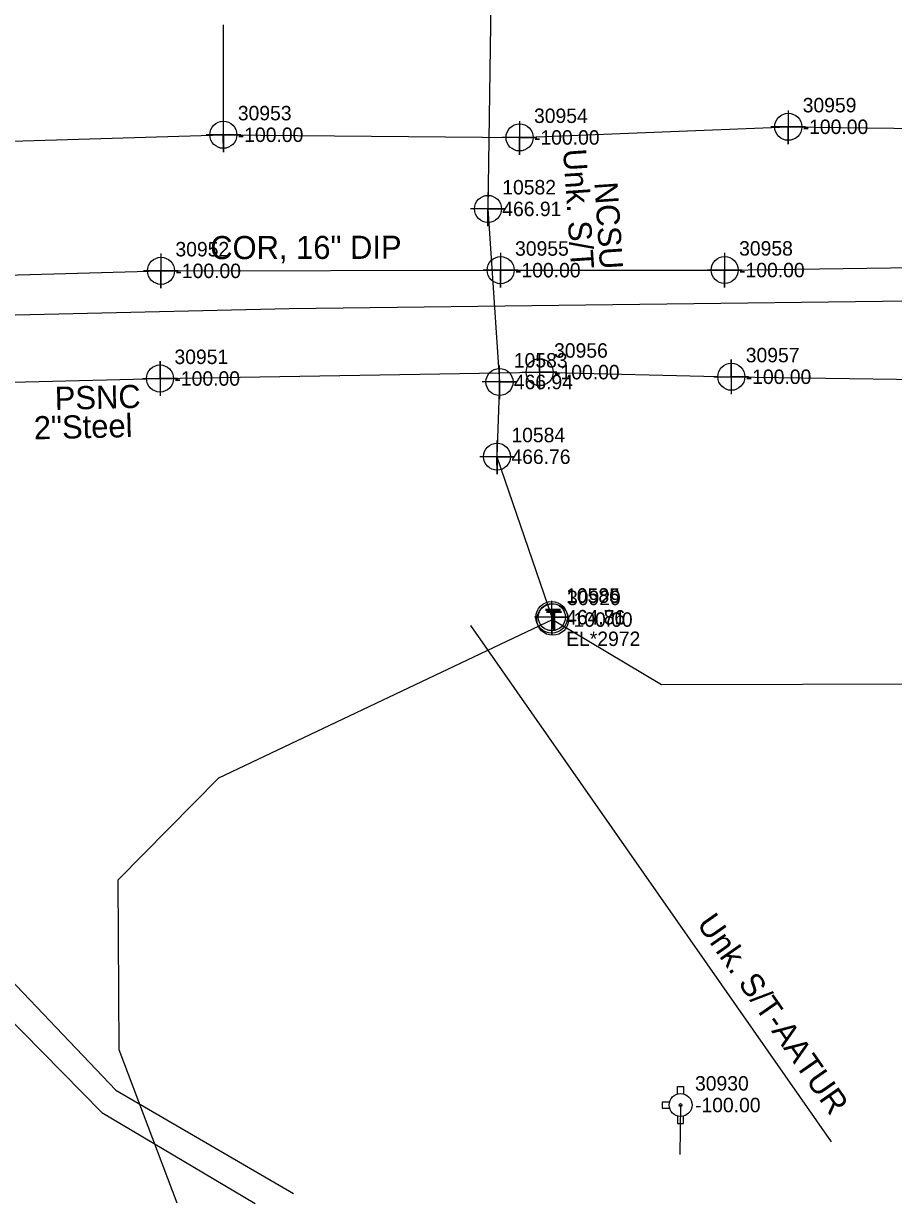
# Model space of a CAD drawing. Extents: x 2083698 to 2094313, y 743246 to 752873.
# Drawn here: x 2088873.2 to 2089023.7, y 744219.9 to 744424 of the extents above; entities that cross this region are included whole.
import ezdxf

# ---------------------------------------------------------------- set-up
doc = ezdxf.new("R2010")
doc.units = 0
for name, color, linetype in [('COGO Default Chain', 7, 'Continuous'), ('COGO Default Curve', 7, 'Continuous'), ('COGO Default Point Number', 7, 'Continuous'), ('Exist Property Line', 7, 'Continuous'), ('Exist Right of Way Easement Line Leader', 7, 'Continuous'), ('Exist Right of Way Easement Line Text', 7, 'Continuous'), ('Exist Right of Way Line', 7, 'Continuous'), ('Exist Right of Way Line Leader', 7, 'Continuous'), ('Exist Right of Way Line Text', 7, 'Continuous'), ('Exist Structure Minor Pipes RCP 12 Inch', 7, 'Continuous'), ('Exist Utilities Gas UG Line SUE LOS B', 7, 'Continuous'), ('Exist Utilities Gas UG Line SUE LOS B Text', 7, 'Continuous'), ('Exist Utilities Sanitary Sewer UG Line', 7, 'Continuous'), ('Exist Utilities Telephone UG Cable SUE LOS C', 7, 'Continuous'), ('Exist Utilities Telephone UG Conduit SUE LOS B', 7, 'Continuous'), ('Exist Utilities Telephone UG Conduit SUE LOS B Leader', 7, 'Continuous'), ('Exist Utilities Telephone UG Conduit SUE LOS C Text', 7, 'Continuous'), ('Exist Utilities Water UG Line SUE LOS B', 7, 'Continuous'), ('Exist Utilities Water UG Line SUE LOS B Text', 7, 'Continuous'), ('Exist Utilities Water UG Line SUE LOS C', 7, 'Continuous'), ('Exist Utilities Water UG Line SUE LOS C Text', 7, 'Continuous'), ('Old_Level_20', 7, 'Continuous'), ('Raster_Level_1', 7, 'Continuous'), ('Scratch_Level_2', 7, 'Continuous'), ('Scratch_Level_3', 7, 'Continuous')]:
    doc.layers.add(name, color=color, linetype=linetype)

msp = doc.modelspace()

# ---------------------------------------------------------------- linework, layer by layer
at = {"layer": 'COGO Default Curve'}
for points in [[(2088959.47, 744363.66), (2088965.47, 744363.66), (2088962.47, 744363.66), (2088962.47, 744366.66), (2088962.47, 744360.66)], [(2088893.8, 744362.56), (2088899.8, 744362.56), (2088896.8, 744362.56), (2088896.8, 744365.56), (2088896.8, 744359.56)], [(2088992.63, 744362.86), (2088998.63, 744362.86), (2088995.63, 744362.86), (2088995.63, 744365.86), (2088995.63, 744359.86)]]:
    msp.add_lwpolyline(points, dxfattribs=at)
for centre in [(2088896.8, 744362.56), (2088962.47, 744363.66), (2088995.63, 744362.86)]:
    msp.add_circle(centre, 2.34, dxfattribs=at)
at = {"layer": 'COGO Default Point Number'}
for points in [[(2088896.97, 744384.18), (2088896.97, 744378.18), (2088896.97, 744381.18), (2088899.97, 744381.18), (2088893.97, 744381.18)], [(2088955.72, 744384.3), (2088955.72, 744378.3), (2088955.72, 744381.3), (2088958.72, 744381.3), (2088952.72, 744381.3)], [(2088994.48, 744384.32), (2088994.48, 744378.32), (2088994.48, 744381.32), (2088997.48, 744381.32), (2088991.48, 744381.32)]]:
    msp.add_lwpolyline(points, dxfattribs=at)
for centre in [(2088896.97, 744381.18), (2088955.72, 744381.3), (2088994.48, 744381.32)]:
    msp.add_circle(centre, 2.34, dxfattribs=at)
at = {"layer": 'Exist Right of Way Line Text'}
for points in [[(2088907.73, 744407.54), (2088907.76, 744401.72), (2088907.75, 744404.72), (2088910.76, 744404.72), (2088904.76, 744404.72)], [(2089005.45, 744408.92), (2089005.48, 744403.1), (2089005.46, 744406.1), (2089008.48, 744406.1), (2089002.48, 744406.1)], [(2088958.97, 744407.08), (2088959, 744401.26), (2088958.99, 744404.26), (2088962, 744404.26), (2088956, 744404.26)], [(2088953.49, 744394.71), (2088953.53, 744388.9), (2088953.51, 744391.9), (2088956.53, 744391.9), (2088950.53, 744391.9)], [(2088955.5, 744364.78), (2088955.53, 744358.96), (2088955.51, 744361.96), (2088958.53, 744361.96), (2088952.53, 744361.96)], [(2088955.08, 744351.85), (2088955.11, 744346.03), (2088955.09, 744349.03), (2088958.11, 744349.03), (2088952.11, 744349.03)], [(2088964.54, 744324.1), (2088964.58, 744318.28), (2088964.56, 744321.28), (2088967.58, 744321.28), (2088961.58, 744321.28)]]:
    msp.add_lwpolyline(points, dxfattribs=at)
for centre in [(2089005.48, 744406.1), (2088907.76, 744404.72), (2088959, 744404.26), (2088953.53, 744391.9), (2088955.53, 744361.96), (2088955.11, 744349.03), (2088964.58, 744321.28)]:
    msp.add_circle(centre, 2.34, dxfattribs=at)
at = {"layer": 'Exist Utilities Gas UG Line SUE LOS B'}
msp.add_lwpolyline([(2088807.97, 744361.31), (2088852.53, 744361.47), (2088896.8, 744362.56), (2088962.47, 744363.66), (2088995.63, 744362.86), (2089044.7, 744362.15), (2089088.92, 744362.44), (2089108.93, 744362.67), (2089119.84, 744365.42), (2089165.33, 744365.52), (2089165.36, 744365.55), (2089212.92, 744365.03), (2089281.07, 744362.15), (2089302.67, 744360.64), (2089349.52, 744360.54), (2089404.71, 744359.19), (2089426.97, 744358.14), (2089430.13, 744363.55), (2089440.89, 744394.23)], dxfattribs=at)
at = {"layer": 'Exist Utilities Telephone UG Cable SUE LOS C'}
for points in [[(2088759.65, 744370.97), (2088919.17, 744374.66), (2089031.12, 744376.07), (2089174.71, 744374.98), (2089313.29, 744372.22), (2089373.41, 744370.32), (2089376.41, 744356.43)], [(2088899.78, 744219.9), (2088889.73, 744246.45), (2088889.54, 744275.85), (2088906.99, 744293.49), (2088964.72, 744320.86)], [(2088964.72, 744320.86), (2088983.58, 744309.62), (2089056.76, 744309.81), (2089090.13, 744262.77), (2089131.65, 744269.59), (2089158.96, 744271.87), (2089176.59, 744267.32), (2089198.96, 744253.66)]]:
    msp.add_lwpolyline(points, dxfattribs=at)
at = {"layer": 'Exist Utilities Telephone UG Conduit SUE LOS B'}
for points in [[(2088935.74, 744764.1), (2088934.52, 744755.63), (2088934.8, 744737.13), (2088936.38, 744715.75), (2088939.38, 744689.14), (2088940.09, 744679.25), (2088942.38, 744644.84), (2088943.8, 744604.78), (2088948.38, 744578.34), (2088949.18, 744531.56), (2088954.39, 744451.66), (2088953.51, 744391.9), (2088955.51, 744361.96), (2088955.09, 744349.03), (2088964.56, 744321.28)], [(2088802.38, 744402.7), (2088840.26, 744402.72), (2088907.76, 744404.72), (2088959, 744404.26), (2089005.48, 744406.1), (2089037.44, 744405.7), (2089058.23, 744407.02), (2089102.88, 744406.36), (2089154.58, 744404.53), (2089213.03, 744405.11), (2089242.89, 744403.67), (2089298.87, 744401.98), (2089347, 744401.02), (2089376.82, 744400.29), (2089424.67, 744399.53), (2089465.12, 744399.36), (2089487.47, 744399.37), (2089543.2, 744398.02)]]:
    msp.add_lwpolyline(points, dxfattribs=at)
at = {"layer": 'Exist Utilities Telephone UG Conduit SUE LOS B Leader'}
msp.add_line((2088907.76, 744404.72), (2088907.76, 744423.75), dxfattribs=at)
at = {"layer": 'Exist Utilities Water UG Line SUE LOS B'}
msp.add_lwpolyline([(2088808.27, 744378.65), (2088851.64, 744379.93), (2088896.97, 744381.18), (2088955.72, 744381.3), (2088994.48, 744381.32), (2089043.67, 744382.01), (2089088.68, 744381.48), (2089152.98, 744380.75), (2089211.18, 744379.13), (2089245.28, 744378.37), (2089272.12, 744377.81), (2089295.1, 744377.88), (2089303.51, 744377.68), (2089349.87, 744375.62), (2089377.83, 744374.3), (2089423.75, 744372.87), (2089447.64, 744371.96), (2089486.72, 744370.6), (2089527.78, 744369.37), (2089565.49, 744368.81)], dxfattribs=at)
for centre in [(2088964.55, 744321.24), (2088964.73, 744320.86)]:
    msp.add_circle(centre, 2.72, dxfattribs=at)
at = {"layer": 'Exist Utilities Water UG Line SUE LOS C'}
for p, q in [((2088950.51, 744319.85), (2089012.89, 744230.5)), ((2088986.85, 744236.88), (2088986.75, 744228.33))]:
    msp.add_line(p, q, dxfattribs=at)
for points in [[(2088851.92, 744357.15), (2088849.92, 744291.6), (2088866.22, 744263.52), (2088889.16, 744239.43), (2088919.88, 744221.6)], [(2088866.22, 744263.52), (2088862.7, 744259.97), (2088886.75, 744235.58), (2088913.29, 744219.86)]]:
    msp.add_lwpolyline(points, dxfattribs=at)
at = {"layer": 'Raster_Level_1'}
msp.add_line((2088986.85, 744236.88), (2088986.85, 744236.88), dxfattribs=at)
for points in [[(2088986.34, 744238.79), (2088986.34, 744240.08), (2088987.36, 744240.08), (2088987.36, 744238.76)], [(2088984.94, 744237.39), (2088983.65, 744237.39), (2088983.65, 744236.36), (2088984.94, 744236.36)], [(2088986.34, 744234.96), (2088986.34, 744233.68), (2088987.36, 744233.68), (2088987.36, 744234.99)]]:
    msp.add_lwpolyline(points, dxfattribs=at)
for radius in [1.98, 0.243]:
    msp.add_circle((2088986.85, 744236.88), radius, dxfattribs=at)

# ---------------------------------------------------------------- texts
at = {"layer": 'COGO Default Chain'}
for p in [(2088964.97, 744362.41), (2088899.3, 744361.31), (2088998.13, 744361.61)]:
    msp.add_text('-100.00', height=2.5, dxfattribs=at).set_placement(p)
at = {"layer": 'Exist Property Line'}
for p in [(2088899.47, 744379.93), (2088958.22, 744380.05), (2088996.98, 744380.07)]:
    msp.add_text('-100.00', height=2.5, dxfattribs=at).set_placement(p)
at = {"layer": 'Exist Right of Way Easement Line Leader'}
msp.add_text('-100.00', height=2.5, dxfattribs=at).set_placement((2088989.35, 744235.63))
at = {"layer": 'Exist Right of Way Easement Line Text'}
msp.add_text('30930', height=2.5, dxfattribs=at).set_placement((2088989.35, 744239.38))
at = {"layer": 'Exist Right of Way Line'}
for s, p in [('30952', (2088899.47, 744383.68)), ('30955', (2088958.22, 744383.8)), ('30958', (2088996.98, 744383.82))]:
    msp.add_text(s, height=2.5, dxfattribs=at).set_placement(p)
at = {"layer": 'Exist Right of Way Line Leader'}
for s, p in [('30953', (2088910.26, 744407.22)), ('30959', (2089007.98, 744408.6)), ('30954', (2088961.5, 744406.76)), ('10582', (2088956.01, 744394.4)), ('10583', (2088958.01, 744364.46)), ('10584', (2088957.59, 744351.53)), ('10585', (2088967.06, 744323.78))]:
    msp.add_text(s, height=2.5, dxfattribs=at).set_placement(p)
at = {"layer": 'Exist Structure Minor Pipes RCP 12 Inch'}
for s, p in [('10586', (2088967.04, 744323.74)), ('30929', (2088967.22, 744323.36))]:
    msp.add_text(s, height=2.5, dxfattribs=at).set_placement(p)
at = {"layer": 'Exist Utilities Gas UG Line SUE LOS B Text'}
for s, p in [('PSNC', (2088878.64, 744357.12)), ('2"Steel', (2088875.02, 744352.02))]:
    msp.add_text(s, height=4, rotation=1.4072, dxfattribs=at).set_placement(p)
at = {"layer": 'Exist Utilities Sanitary Sewer UG Line'}
for s, p in [('464.76', (2088967.04, 744319.99)), ('-100.00', (2088967.22, 744319.61))]:
    msp.add_text(s, height=2.5, dxfattribs=at).set_placement(p)
at = {"layer": 'Exist Utilities Telephone UG Conduit SUE LOS C Text'}
for s, p in [('Unk. S/T', (2088966.52, 744402.18)), ('NCSU ', (2088971.93, 744396.45))]:
    msp.add_text(s, height=4, rotation=273.8705, dxfattribs=at).set_placement(p)
at = {"layer": 'Exist Utilities Water UG Line SUE LOS B'}
for p in [(2088963.37, 744319.24), (2088963.55, 744318.86)]:
    msp.add_text('T', height=3.5, dxfattribs=at).set_placement(p)
at = {"layer": 'Exist Utilities Water UG Line SUE LOS B Text'}
msp.add_text('COR, 16" DIP', height=4, rotation=0.1223, dxfattribs=at).set_placement((2088905.49, 744383.2))
at = {"layer": 'Exist Utilities Water UG Line SUE LOS C Text'}
msp.add_text('Unk. S/T-AATUR', height=4, rotation=304.9221, dxfattribs=at).set_placement((2088989.55, 744268.22))
at = {"layer": 'Old_Level_20'}
for s, p in [('30956', (2088964.97, 744366.16)), ('30951', (2088899.3, 744365.06)), ('30957', (2088998.13, 744365.36))]:
    msp.add_text(s, height=2.5, dxfattribs=at).set_placement(p)
at = {"layer": 'Scratch_Level_2'}
for s, p in [('-100.00', (2089007.98, 744404.85)), ('-100.00', (2088910.26, 744403.47)), ('-100.00', (2088961.5, 744403.01)), ('466.91', (2088956.01, 744390.65)), ('466.94', (2088958.01, 744360.71)), ('466.76', (2088957.59, 744347.78)), ('464.81', (2088967.06, 744320.03))]:
    msp.add_text(s, height=2.5, dxfattribs=at).set_placement(p)
at = {"layer": 'Scratch_Level_3'}
msp.add_text('EL*2972', height=2.5, dxfattribs=at).set_placement((2088967.06, 744316.28))

doc.saveas('drawing.dxf')
